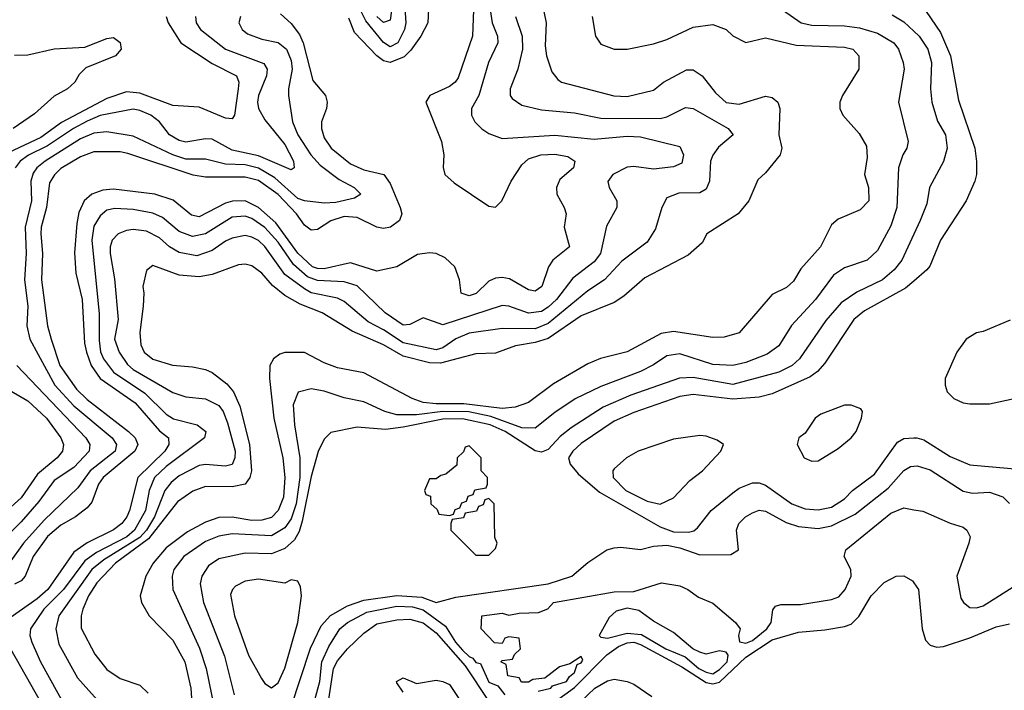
# Model space of a CAD drawing. Header units: inches. Extents: x 1793402 to 1900366, y 320852 to 470679.
# Tile 373 of 604: x 1857285 to 1860275, y 431924 to 433960. Entities that reach past the tile are written whole.
import ezdxf

# ---------------------------------------------------------------- set-up
doc = ezdxf.new("R2010")
doc.units = ezdxf.units.IN
doc.header["$MEASUREMENT"] = 0
doc.layers.add('B8453', color=7, linetype='Continuous')
doc.layers.add('B8463', color=7, linetype='Continuous')

msp = doc.modelspace()

# ---------------------------------------------------------------- linework, layer by layer
at = {"layer": 'B8453', "color": 4}
for points, elevation in [([(1858428.4, 434091.6), (1858410, 433959), (1858390, 433951.8), (1858370, 433969.7)], 308), ([(1858864.4, 434044.4), (1858883.7, 433950), (1858881.1, 433881.1), (1858884.4, 433850), (1858901.3, 433801.3), (1858918.8, 433778.8), (1858930.4, 433770.4), (1859088.9, 433728.9), (1859130, 433726.7), (1859210, 433746), (1859239.5, 433770), (1859310, 433808), (1859330, 433807.7), (1859357.3, 433790), (1859397.7, 433737.7), (1859430, 433708.4), (1859470, 433703.1), (1859550, 433727.3), (1859570, 433724), (1859586.8, 433710), (1859592.7, 433690), (1859590.4, 433610), (1859599.1, 433570), (1859594, 433550), (1859550, 433495.3), (1859526.4, 433473.6), (1859498.8, 433410), (1859466.8, 433370), (1859371.3, 433310), (1859357.5, 433282.5), (1859314.6, 433245.4), (1859183.4, 433176.6), (1859119.5, 433120.5), (1859090, 433100.9), (1858990, 433060.4), (1858890, 432992.1), (1858850, 432979.3), (1858790.2, 432969.8), (1858730, 432947.8), (1858670, 432945.6), (1858562.8, 432917.2), (1858530, 432917.8), (1858450, 432938.7), (1858390, 432973.1), (1858294.5, 433014.5), (1858203.7, 433070), (1858136.5, 433096.5), (1858090, 433122.4), (1858053, 433153), (1858020.9, 433190), (1857990, 433212.3), (1857970, 433218), (1857950, 433215.1), (1857870, 433186.6), (1857830, 433179.6), (1857770, 433184.5), (1857690, 433213.2), (1857670, 433198), (1857658.8, 433150), (1857662.8, 433130), (1857660.7, 433090), (1857650.5, 433010), (1857652.8, 432972.8), (1857663, 432950), (1857690, 432928.7), (1857749.4, 432910.6), (1857810, 432906), (1857850, 432897.6), (1857870, 432888.4), (1857914.4, 432854.4), (1857934.9, 432830), (1857953.8, 432786.2), (1857983.6, 432670), (1857989, 432590), (1857984.2, 432570), (1857970, 432549.7), (1857930, 432541.1), (1857850, 432542), (1857811.4, 432528.6), (1857764.1, 432495.9), (1857676.2, 432383.8), (1857576.5, 432310), (1857519.5, 432250), (1857494.6, 432210), (1857477.4, 432170), (1857472, 432150), (1857472.3, 432112.3), (1857513.8, 432033.8), (1857550, 431987.3), (1857590, 431959.1), (1857650, 431939.1), (1857675.3, 431915.3)], 336), ([(1858663.2, 433990), (1858660.3, 433910), (1858616.5, 433783.5), (1858607.3, 433770), (1858590, 433757), (1858531, 433730), (1858518.8, 433710), (1858565.5, 433590), (1858573.4, 433550), (1858570.7, 433510.7), (1858576, 433490), (1858604.1, 433464.1), (1858710, 433393.4), (1858730, 433390.7), (1858749.3, 433410), (1858777.6, 433470), (1858810, 433519.1), (1858830, 433537.6), (1858868, 433550), (1858910, 433551.8), (1858950, 433544.9), (1858970.8, 433530), (1858966.8, 433510), (1858925.7, 433474.3), (1858915.5, 433450), (1858916.3, 433430), (1858938.8, 433390), (1858944.9, 433370), (1858938, 433330), (1858954.8, 433270), (1858904, 433230), (1858890.7, 433210), (1858870.5, 433150), (1858850, 433136), (1858830, 433139.5), (1858772.7, 433172.7), (1858750, 433176.9), (1858730, 433174.7), (1858710, 433165.6), (1858671.4, 433128.6), (1858650, 433121.6), (1858626, 433130), (1858620.5, 433170), (1858606.6, 433210), (1858577.3, 433237.3), (1858550, 433249.7), (1858530, 433252.3), (1858493.5, 433246.5), (1858430, 433209.2), (1858370, 433196.2), (1858290, 433221.3), (1858210, 433203.8), (1858190, 433204.1), (1858174.5, 433210), (1858130, 433251.1), (1858063.1, 433343.1), (1858010, 433389.8), (1857970, 433409.8), (1857931.2, 433408.8), (1857910, 433402.7), (1857830, 433361.1), (1857806.6, 433366.6), (1857751.8, 433411.8), (1857695.3, 433430), (1857570, 433445.7), (1857537.5, 433442.5), (1857504.9, 433430), (1857481.6, 433410), (1857465.4, 433374.6), (1857458.5, 433341.5), (1857451.7, 433251.7), (1857456, 433190), (1857474.7, 433110), (1857482.5, 432977.5), (1857487.9, 432950), (1857502.4, 432910), (1857530, 432870.3), (1857636.2, 432796.2), (1857710, 432712), (1857737.1, 432690), (1857738.7, 432670), (1857726.3, 432650), (1857644.4, 432570), (1857618.3, 432470), (1857610.3, 432450), (1857595.3, 432430), (1857570, 432411.1), (1857490, 432371), (1857450, 432342.6), (1857371.3, 432230), (1857338.8, 432201.2), (1857256.3, 432143.7)], 324), ([(1858713.4, 433990), (1858720.3, 433950), (1858736.4, 433910), (1858737.1, 433890), (1858708.4, 433830), (1858679.3, 433730), (1858657.3, 433690), (1858657.3, 433670), (1858667.3, 433650), (1858688.5, 433628.5), (1858710, 433614.8), (1858750, 433598.8), (1858910, 433608.9), (1859030, 433597), (1859130, 433606.4), (1859170, 433603.8), (1859290, 433574.8), (1859300.7, 433550), (1859295.5, 433524.5), (1859270, 433513.2), (1859210, 433505.6), (1859150, 433514), (1859130, 433512), (1859086, 433490), (1859071.1, 433468.9), (1859074.8, 433450), (1859098.8, 433410), (1859098.8, 433390), (1859066.6, 433333.4), (1859048.5, 433250), (1859030, 433225.1), (1858964.7, 433175.3), (1858914.9, 433110), (1858890, 433086.9), (1858870, 433074), (1858830, 433068.4), (1858770, 433089.6), (1858750, 433092), (1858570, 433033.6), (1858510, 433055.1), (1858470, 433034.5), (1858450, 433032), (1858395.1, 433070), (1858310, 433151.5), (1858270, 433164.4), (1858190, 433167.9), (1858159.4, 433179.4), (1858116.6, 433216.6), (1858070, 433284), (1858030, 433328.5), (1857990, 433356.8), (1857970, 433363.5), (1857930, 433360.4), (1857850, 433309.7), (1857810, 433301.3), (1857770, 433316.9), (1857719.3, 433359.3), (1857690, 433372.8), (1857630, 433384), (1857573.8, 433386.2), (1857550, 433381.6), (1857530, 433364.5), (1857510, 433332.7), (1857504, 433290), (1857526.8, 433066.8), (1857526.3, 432986.3), (1857531.2, 432951.2), (1857540.2, 432930), (1857570.3, 432890), (1857665.7, 432825.7), (1857730, 432762), (1857751.9, 432748.1), (1857824.7, 432730), (1857850.7, 432709.3), (1857846, 432690), (1857730, 432603.5), (1857694.6, 432570), (1857678, 432530), (1857666.9, 432470), (1857634.4, 432410), (1857610.2, 432390), (1857518.4, 432341.6), (1857483.5, 432316.5), (1857418.5, 432230), (1857358.3, 432170), (1857318.4, 432110), (1857316.4, 432090), (1857322.4, 432070), (1857348.7, 432010), (1857427.8, 431867.8)], 328), ([(1859601, 433990), (1859658, 433950), (1859690, 433943.1), (1859790, 433941.1), (1859835.4, 433935.4), (1859890, 433919.5), (1859939.1, 433890), (1859953, 433870), (1859967.7, 433830), (1859970.5, 433809.5), (1859953.4, 433710), (1859982.8, 433590), (1859978.8, 433570), (1859966.8, 433550), (1859953.4, 433510), (1859948.2, 433390), (1859930, 433334), (1859890, 433259), (1859858, 433230), (1859790, 433206.6), (1859755.8, 433184.2), (1859701.6, 433110), (1859628.5, 433031.5), (1859590.3, 432969.7), (1859555.2, 432944.8), (1859490, 432918.9), (1859450, 432909.7), (1859390, 432913), (1859290, 432945.4), (1859250, 432939.7), (1859210, 432911.6), (1859170, 432891.5), (1859050, 432846.3), (1858971.7, 432808.3), (1858910, 432767.3), (1858850, 432719.6), (1858810, 432720.9), (1858715.5, 432755.5), (1858648.9, 432768.9), (1858570, 432770.4), (1858490, 432760.2), (1858430, 432759.8), (1858394, 432770), (1858330, 432799.6), (1858270, 432812), (1858210, 432832), (1858170, 432839.3), (1858130.7, 432829.3), (1858115.5, 432790), (1858119.5, 432730), (1858135.6, 432630), (1858136, 432570), (1858125.2, 432490), (1858110, 432444.2), (1858090, 432417.4), (1858050, 432392.4), (1857930, 432398.3), (1857890, 432391.2), (1857850, 432375.8), (1857783.8, 432330), (1857753, 432290), (1857748.2, 432270), (1857750.4, 432230), (1857831.3, 432051.3), (1857851.8, 431990), (1857892, 431792)], 348), ([(1858526.6, 433993.4), (1858524.4, 433950), (1858503.1, 433910), (1858473, 433867), (1858452.6, 433847.4), (1858410, 433829.8), (1858390, 433834.8), (1858369.6, 433850), (1858301.6, 433921.6), (1858284.5, 433964.5)], 316), ([(1858454, 434010), (1858457.7, 433950), (1858453.8, 433930), (1858433.1, 433890), (1858410, 433877.4), (1858390, 433891.1), (1858336.3, 433956.3), (1858322.9, 433982.9)], 312), ([(1857730.3, 433970), (1857736.5, 433950), (1857774.4, 433890), (1857870, 433827), (1857944, 433790), (1857950.3, 433770.3), (1857948.5, 433750), (1857937.3, 433670), (1857930, 433659), (1857910, 433660.9), (1857830, 433694), (1857750, 433699.6), (1857650, 433736.8), (1857610, 433741), (1857550, 433720.4), (1857412.6, 433647.4), (1857350, 433602), (1857250, 433556.1)], 304), ([(1857955.5, 433970), (1857950.6, 433950), (1857960.7, 433930), (1857977, 433917), (1858020.5, 433900.5), (1858070, 433890.4), (1858095.8, 433870), (1858110, 433836), (1858112.7, 433810), (1858101.6, 433750), (1858102, 433730), (1858114, 433650), (1858130.3, 433610), (1858169.3, 433549.3), (1858198, 433518), (1858254.9, 433474.9), (1858301, 433450), (1858321, 433430), (1858302, 433418), (1858245.3, 433405.3), (1858210, 433402.4), (1858150, 433409.7), (1858130, 433417.3), (1858059.6, 433479.6), (1858010, 433508.9), (1857970, 433518.9), (1857910, 433521.4), (1857850, 433536.4), (1857790, 433536.4), (1857749.9, 433549.9), (1857630, 433606.6), (1857550, 433619.7), (1857510, 433615.1), (1857470, 433598.5), (1857362.4, 433530), (1857337.6, 433510), (1857326.3, 433493.7), (1857319.6, 433470), (1857320.9, 433410), (1857302, 433330), (1857304.9, 433250), (1857300.2, 433170), (1857310.3, 433090), (1857307, 433030), (1857315.8, 432990), (1857391.8, 432850), (1857450, 432787.2), (1857566.4, 432690), (1857579.5, 432670), (1857575.3, 432650), (1857499.6, 432590), (1857461.5, 432538.5), (1857359.3, 432440.7), (1857297, 432370), (1857253, 432310)], 312), ([(1858077.5, 433977.5), (1858110, 433948.2), (1858135.2, 433915.2), (1858146.3, 433890), (1858175.8, 433775.8), (1858213.4, 433730), (1858219.1, 433710), (1858217.3, 433690), (1858202, 433650), (1858202, 433630), (1858210, 433601), (1858230.7, 433570), (1858290, 433522.4), (1858330, 433503.7), (1858390.7, 433490), (1858410, 433462.8), (1858440.4, 433390), (1858445.5, 433370), (1858438, 433350), (1858410.8, 433330), (1858390, 433326.3), (1858370, 433329.6), (1858310, 433359.8), (1858270, 433362.7), (1858230, 433349.7), (1858190, 433322.6), (1858170, 433320.5), (1858150, 433335.6), (1858126.2, 433370), (1858070, 433428.7), (1858010, 433471.7), (1857970, 433482.2), (1857850, 433482.3), (1857811.7, 433488.3), (1857613.9, 433553.9), (1857590, 433558.3), (1857510, 433558.9), (1857470, 433543.1), (1857410, 433508), (1857391.1, 433488.9), (1857375.8, 433464.2), (1857366.7, 433390), (1857350.3, 433330), (1857349.1, 433310), (1857354.9, 433250), (1857351.5, 433170), (1857370.3, 433030), (1857380.9, 432990), (1857407.7, 432910), (1857458.3, 432838.3), (1857490, 432806.5), (1857616, 432710), (1857636.1, 432690), (1857644, 432670), (1857635.2, 432650), (1857538.7, 432570), (1857524.9, 432550), (1857504.7, 432495.3), (1857490, 432477.6), (1857454.9, 432450), (1857410, 432425.4), (1857369.5, 432390.5), (1857326.3, 432330), (1857301.7, 432270), (1857290, 432256.3), (1857270, 432246.4)], 316), ([(1857818.8, 433970), (1857820.7, 433950), (1857834.8, 433930), (1857910, 433870.4), (1858026.6, 433826.6), (1858036.3, 433810), (1858034.9, 433790), (1858010.4, 433730), (1858007, 433710), (1858010.4, 433690), (1858030, 433656.3), (1858090, 433580.5), (1858116.4, 433530), (1858118.8, 433510), (1858110, 433503.7), (1858010, 433546.8), (1857930, 433563.5), (1857870, 433596.9), (1857850, 433598.7), (1857790, 433588.2), (1857770, 433593), (1857740.7, 433610), (1857709.5, 433650), (1857683.7, 433670), (1857650, 433684.7), (1857630, 433687.8), (1857530, 433668.6), (1857490, 433651.6), (1857448.7, 433630), (1857370, 433576.5), (1857311.8, 433548.2), (1857286.7, 433530), (1857271.8, 433510)], 308), ([(1858790.4, 433970), (1858810.4, 433910), (1858812.2, 433870), (1858798, 433810), (1858774, 433750), (1858774.8, 433730), (1858780.5, 433720.5), (1858810, 433700.7), (1858870, 433686), (1858970, 433677.1), (1859050, 433661.3), (1859230, 433660.4), (1859250, 433665.5), (1859306.8, 433693.2), (1859330, 433690.5), (1859436, 433630), (1859451.3, 433610), (1859407.2, 433572.8), (1859390, 433549), (1859382.4, 433530), (1859379.3, 433470), (1859370, 433445.2), (1859350, 433434), (1859286.9, 433433.1), (1859250, 433419), (1859234.8, 433390), (1859215.2, 433324.8), (1859190, 433284), (1859113.3, 433226.7), (1859060.5, 433170), (1859010, 433136.9), (1858890, 433037.6), (1858850, 433021.4), (1858750, 433022), (1858650, 433008.3), (1858610, 432991.1), (1858570, 432963.9), (1858550, 432957.6), (1858450, 432978.8), (1858390, 433018.7), (1858343, 433043), (1858270, 433104.7), (1858250, 433114), (1858170, 433130.9), (1858150, 433142.3), (1858090, 433186.6), (1858030, 433271.3), (1858010, 433289.7), (1857990, 433299.7), (1857970, 433304.2), (1857930, 433296.9), (1857910, 433287.8), (1857870, 433258.9), (1857822.8, 433242.8), (1857770, 433252.6), (1857740.7, 433270), (1857710, 433298), (1857670, 433318), (1857630, 433322.4), (1857610, 433319.6), (1857584, 433310), (1857566.4, 433290), (1857560.3, 433270), (1857560.3, 433250), (1857573, 433173), (1857584.2, 433050), (1857573.4, 432990), (1857587.2, 432950), (1857613.1, 432913.1), (1857630, 432898), (1857750, 432828.2), (1857790, 432814.9), (1857850, 432808.4), (1857890, 432788), (1857903.1, 432770), (1857915.9, 432735.9), (1857939.6, 432650), (1857938.7, 432630), (1857930, 432609.6), (1857910, 432604.2), (1857850, 432609.6), (1857830, 432606), (1857770, 432574.7), (1857745.5, 432554.5), (1857726.3, 432530), (1857695, 432450), (1857670.1, 432410), (1857650, 432387.9), (1857540.5, 432319.5), (1857504.4, 432290), (1857404.2, 432150), (1857395.3, 432110), (1857403.8, 432063.8), (1857461.1, 431961.1), (1857530, 431884.9)], 332), ([(1859023.8, 433970), (1859033.4, 433910), (1859050, 433885.5), (1859090, 433870.5), (1859130, 433870.5), (1859210, 433886.4), (1859250, 433899.5), (1859330, 433937.6), (1859390, 433944.9), (1859430, 433930.7), (1859450.5, 433910.5), (1859490, 433890.7), (1859550, 433904.4), (1859642.5, 433882.5), (1859790, 433876.4), (1859814.8, 433870), (1859833.4, 433850), (1859833.4, 433810), (1859783, 433730), (1859775.5, 433710), (1859775.5, 433690), (1859784.9, 433670), (1859834.2, 433614.2), (1859856.4, 433576.4), (1859858.8, 433541.2), (1859850.5, 433490), (1859862.4, 433450), (1859863.8, 433410), (1859836.9, 433383.1), (1859770, 433354.5), (1859750, 433337.2), (1859716.3, 433270), (1859656.7, 433203.3), (1859634.2, 433165.8), (1859613.7, 433146.3), (1859570, 433125.2), (1859470, 433008.7), (1859424, 432996), (1859390, 432994.5), (1859270, 433013.3), (1859233.3, 433006.7), (1859130, 432951.5), (1859048.6, 432931.4), (1859010, 432915.1), (1858906.1, 432853.9), (1858830, 432798), (1858790, 432782.9), (1858750, 432779.7), (1858633.8, 432793.8), (1858550, 432793.1), (1858510, 432797.4), (1858477.2, 432810), (1858330, 432887.8), (1858250, 432902.4), (1858210, 432917.6), (1858150, 432949.5), (1858090.5, 432949.5), (1858075.5, 432944.5), (1858056, 432930), (1858044.9, 432910), (1858043.7, 432870), (1858056.9, 432750), (1858084, 432630), (1858090.3, 432570), (1858086, 432510), (1858070.3, 432470), (1858050, 432448.3), (1858020.2, 432439.8), (1857990, 432439.3), (1857930, 432449.8), (1857890, 432448.4), (1857850, 432434), (1857794.8, 432405.2), (1857730, 432356.3), (1857690.3, 432310), (1857668.7, 432270), (1857650.7, 432210), (1857654.8, 432190), (1857678.8, 432150), (1857750, 432076.3), (1857787, 432010), (1857804.6, 431930), (1857808.7, 431870)], 344), ([(1859934.7, 433974.7), (1859970, 433953), (1860000, 433925.2)], 352), ([(1857270, 433852.4), (1857310, 433853.1), (1857390, 433871.7), (1857483.3, 433876.7), (1857550, 433902.8), (1857570, 433906), (1857590.4, 433890.4), (1857593.4, 433870), (1857576, 433850), (1857485.8, 433814.2), (1857466, 433794), (1857452.7, 433770), (1857430.4, 433750), (1857390, 433728.2), (1857330, 433674), (1857266, 433630)], 296), ([(1860000, 433308.8), (1859963.1, 433230), (1859939.9, 433200.1), (1859904.9, 433170), (1859826.9, 433133.1), (1859779.3, 433100.7), (1859733, 433047), (1859652.7, 432930), (1859630.2, 432909.8), (1859590, 432889.7), (1859450, 432852.3), (1859330, 432873.7), (1859288.8, 432871.2), (1859140.4, 432819.6), (1859056.7, 432783.3), (1858959.4, 432720.6), (1858925.9, 432694.1), (1858890, 432655.1), (1858870, 432647), (1858850, 432651.2), (1858758.9, 432710), (1858713.6, 432730), (1858630, 432748.1), (1858570, 432747.4), (1858450, 432722.5), (1858396, 432716), (1858310, 432722.9), (1858230, 432706), (1858210, 432686), (1858191.5, 432648.5), (1858170, 432573.2), (1858143, 432437), (1858133.9, 432406.1), (1858119.3, 432380.7), (1858090, 432354.7), (1858050, 432338.3), (1857970, 432340.5), (1857890, 432322.9), (1857858.3, 432301.7), (1857838, 432270), (1857833, 432247), (1857843.1, 432190), (1857907.4, 432027.4), (1857936.4, 431910)], 352), ([(1860000, 433166.3), (1859974.9, 433145.1), (1859850, 433075.6), (1859818, 433050), (1859730, 432917), (1859707.9, 432892.1), (1859684.8, 432875.2), (1859570, 432824), (1859530, 432814), (1859450, 432807.7), (1859330, 432821.7), (1859290, 432816), (1859150, 432766.9), (1859090, 432741.1), (1858990, 432673.3), (1858964.4, 432650), (1858952, 432630), (1858956.9, 432610), (1858981, 432580.9), (1859045.8, 432525.7), (1859230, 432419.8), (1859270, 432405.2), (1859316.3, 432403.7), (1859332.1, 432407.9), (1859343.3, 432416.7), (1859385.1, 432470), (1859450, 432523.1), (1859470, 432537), (1859510, 432553.4), (1859530, 432553.4), (1859550, 432546.7), (1859630, 432490.3), (1859670, 432474.6), (1859710, 432471.7), (1859750, 432479.5), (1859790, 432505.3), (1859814, 432530), (1859880.4, 432579.6), (1859950, 432677.1), (1859970, 432688.2), (1860000, 432689.9)], 356), ([(1857277.1, 432910), (1857486.7, 432690), (1857498.4, 432670), (1857496.4, 432650), (1857450, 432600.5), (1857390, 432560.5), (1857343.4, 432496.6), (1857290, 432435.1), (1857202.4, 432350)], 308), ([(1857242.2, 432842.2), (1857310, 432803.1), (1857367, 432750), (1857410.4, 432690), (1857418.4, 432670), (1857414.9, 432650), (1857399.3, 432630), (1857339.7, 432580.3), (1857290, 432507.8), (1857238.4, 432461.6)], 304), ([(1858108.2, 431870), (1858168.5, 432051.5), (1858200.8, 432119.2), (1858228.8, 432151.2), (1858280.3, 432179.7), (1858330, 432196.9), (1858430, 432211.4), (1858506.8, 432206.8), (1858550, 432190.5), (1858610, 432206), (1858890, 432246.7), (1858962, 432270), (1859010, 432311.3), (1859068, 432350), (1859090, 432356), (1859110, 432358), (1859170, 432351), (1859210, 432361), (1859250, 432364), (1859290, 432356.4), (1859350, 432334.9), (1859444, 432336), (1859468, 432350), (1859461.2, 432410), (1859469.2, 432430), (1859489, 432450), (1859510, 432462.8), (1859530, 432470.5), (1859550, 432467.3), (1859612.7, 432432.7), (1859650, 432421.1), (1859710, 432414.6), (1859750, 432422.6), (1859821.5, 432458.5), (1859922.4, 432537.6), (1859970, 432590.7), (1859990, 432603), (1860000, 432604.3)], 352), ([(1858859, 431921), (1858898, 431930), (1858903.1, 431936.9), (1858945.2, 431950), (1858954.3, 431965.7), (1858970, 431978), (1858978, 432002), (1858990, 432006.8), (1858995.3, 432015.3), (1858990, 432026), (1858956, 432004), (1858924.7, 431995.3), (1858879.6, 431960.4), (1858843.6, 431956.4), (1858830, 431948), (1858808.4, 431948.4), (1858802, 431962), (1858767.3, 431967.3), (1858762, 432002), (1858746, 432010), (1858750, 432014), (1858782, 432018), (1858787.3, 432032.7), (1858806, 432050), (1858802, 432082), (1858770, 432086), (1858758, 432082), (1858750, 432066), (1858727.3, 432067.3), (1858686, 432110), (1858688, 432150), (1858750, 432158), (1858770, 432152), (1858802, 432158), (1858860.4, 432159.6), (1858888.7, 432171.3), (1858906, 432190), (1859090, 432223), (1859150, 432224), (1859234, 432250), (1859290, 432240.4), (1859313.4, 432230), (1859346.7, 432206.7), (1859390, 432188), (1859458.8, 432130), (1859473, 432110), (1859467.3, 432090), (1859470.7, 432070.7), (1859490, 432066.5), (1859510, 432075.3), (1859553.5, 432110), (1859566.9, 432130), (1859572, 432168), (1859580.5, 432179.5), (1859596.2, 432183.8), (1859656.3, 432183.7), (1859750, 432199.3), (1859772.4, 432207.6), (1859791.8, 432230), (1859809.3, 432270), (1859809.2, 432290), (1859788.7, 432330), (1859794, 432350), (1859930, 432462), (1859970, 432477.3), (1860000, 432472)], 348), ([(1858910.9, 431890), (1858970, 431932.3), (1859068.3, 432031.7), (1859103.4, 432056.6), (1859130, 432067.9), (1859150, 432069.4), (1859170, 432062.7), (1859295.2, 431995.2), (1859370, 431947.1), (1859390, 431943.1), (1859410, 431948.1), (1859490, 432024.7), (1859570, 432076.5), (1859650, 432100.5), (1859730, 432107.7), (1859790, 432117.1), (1859810, 432124.9), (1859832.7, 432147.3), (1859870, 432210.8), (1859910, 432251.3), (1859946, 432270), (1859970, 432271), (1859995.9, 432255.9), (1860000, 432250)], 344), ([(1858169.7, 431850), (1858196.5, 431950), (1858203.1, 432010), (1858223.6, 432056.4), (1858257, 432110), (1858280.9, 432130), (1858339.1, 432160.9), (1858430, 432179.4), (1858477.6, 432177.6), (1858510, 432168.4), (1858578.4, 432118.4), (1858608.3, 432070), (1858630, 432046), (1858650, 432026), (1858661.3, 432021.3), (1858670, 432008.4), (1858684.9, 432004.9), (1858710, 431948), (1858736.9, 431936.9), (1858758, 431910)], 348), ([(1858223.1, 431890), (1858238.5, 431990), (1858250, 432012.7), (1858280.5, 432050), (1858330, 432097), (1858370, 432125.7), (1858430, 432137.4), (1858470, 432139.6), (1858510, 432128.9), (1858550, 432098.2), (1858637.6, 431997.6), (1858710, 431889.3)], 344), ([(1857257, 432050), (1857349, 431889)], 324), ([(1858450, 431918), (1858430, 431946), (1858429.4, 431950.6), (1858450, 431961), (1858490, 431944.7), (1858550, 431954), (1858570, 431950.7), (1858590, 431941), (1858618.5, 431898.5)], 336), ([(1858988.6, 431890), (1859031.8, 431930), (1859070, 431952), (1859090, 431957.1), (1859130, 431950.5), (1859150, 431942), (1859204.5, 431904.5)], 336)]:
    msp.add_lwpolyline(points, dxfattribs=dict(at, elevation=elevation))
for points, elevation in [([(1859790, 432789.3), (1859718, 432762), (1859700.7, 432750), (1859670, 432704), (1859651.3, 432690), (1859646, 432670), (1859667.3, 432630), (1859690, 432619.1), (1859710, 432620.5), (1859770, 432658), (1859810, 432690.7), (1859824.5, 432710), (1859840.9, 432750), (1859844, 432770), (1859838.6, 432778.6), (1859810, 432789.2)], 364), ([(1859350, 432697), (1859270, 432686.6), (1859162.8, 432650), (1859127.3, 432630), (1859090, 432596), (1859086, 432590), (1859087, 432570), (1859125.5, 432530), (1859190, 432497.7), (1859230, 432489), (1859270, 432508.4), (1859319.7, 432560.3), (1859358, 432590), (1859414, 432650), (1859422, 432670), (1859403.2, 432683.2), (1859370, 432695.1)], 364), ([(1858650, 432666), (1858638, 432662), (1858632.7, 432647.3), (1858614, 432630), (1858612.7, 432607.3), (1858579.6, 432580.4), (1858563.6, 432576.4), (1858550, 432566), (1858530, 432566), (1858514, 432530), (1858518, 432518), (1858532.7, 432512.7), (1858534, 432490), (1858552.7, 432472.7), (1858558, 432458), (1858590, 432454), (1858602, 432458), (1858607.3, 432472.7), (1858622, 432478), (1858627.3, 432492.7), (1858642, 432498), (1858647.3, 432512.7), (1858662, 432518), (1858667.3, 432532.7), (1858702, 432538), (1858706, 432550), (1858706, 432570), (1858686, 432590), (1858686, 432630)], 356), ([(1858710, 432506), (1858698, 432502), (1858692.7, 432487.3), (1858678, 432482), (1858672.7, 432467.3), (1858638, 432462), (1858632.7, 432447.3), (1858598, 432442), (1858594, 432430), (1858594, 432410), (1858670, 432334), (1858710, 432334), (1858730, 432354), (1858735.3, 432370), (1858728, 432388), (1858726, 432490)], 356), ([(1858010, 432260.9), (1857970, 432255.1), (1857940.5, 432239.5), (1857931, 432230), (1857925.5, 432214.5), (1857937.1, 432150), (1857980.4, 432030), (1858019.9, 431959.9), (1858030, 431944.7), (1858050, 431931), (1858070, 431946), (1858090, 431991.3), (1858129.6, 432130), (1858140.9, 432210), (1858138, 432238), (1858130, 432255.3), (1858110, 432259), (1858090, 432249.2)], 356), ([(1859130, 432173.2), (1859095.9, 432164.1), (1859075.5, 432144.5), (1859044.7, 432090), (1859050, 432084.7), (1859070, 432081.6), (1859130, 432096.9), (1859173.1, 432093.1), (1859246.7, 432050), (1859305.6, 432025.6), (1859347.6, 431990), (1859370, 431978.9), (1859390, 431974), (1859410, 431986.5), (1859433.3, 432010), (1859436.2, 432030), (1859430, 432039.3), (1859410, 432043.7), (1859370, 432033.2), (1859350, 432039.3), (1859329.5, 432049.5), (1859270, 432099.3), (1859210, 432133.2), (1859165.6, 432165.6)], 348)]:
    msp.add_lwpolyline(points, close=True, dxfattribs=dict(at, elevation=elevation))
at = {"layer": 'B8463', "color": 4}
for points, elevation in [([(1860000, 434133), (1860002.8, 434130), (1860011.1, 434108.9), (1860006, 434070), (1860007.3, 434030), (1860081.1, 433921.1), (1860111.8, 433850), (1860135.6, 433715.6), (1860185.3, 433570), (1860190.5, 433529.5), (1860190.5, 433490), (1860185.5, 433470), (1860158.8, 433410), (1860080.5, 433290), (1860048.5, 433211.5), (1860039.9, 433200.1), (1860000, 433166.3)], 356), ([(1860000, 433925.2), (1860016.4, 433910), (1860042.6, 433870), (1860053.7, 433830), (1860050.4, 433750), (1860054.9, 433710), (1860072.1, 433652.1), (1860096.3, 433610), (1860100.7, 433570), (1860090.5, 433529.5), (1860048, 433450), (1860039, 433401), (1860019.3, 433350), (1860000, 433308.8)], 352), ([(1860292.8, 433047.2), (1860210, 433012.7), (1860190, 433009.2), (1860158.8, 432990), (1860131, 432950), (1860094.8, 432870), (1860094.8, 432850), (1860101, 432830), (1860121, 432810), (1860150, 432796.3), (1860170, 432793.4), (1860230, 432794), (1860310, 432810.8)], 364), ([(1860000, 432689.9), (1860009.6, 432690.4), (1860030, 432683.8), (1860110, 432634), (1860170, 432608.2), (1860330, 432594.4)], 356), ([(1860000, 432604.3), (1860010, 432605.5), (1860050, 432592.7), (1860150, 432528), (1860178, 432522), (1860230, 432524.9), (1860270, 432510.7), (1860290.4, 432490.4)], 352), ([(1860000, 432472), (1860027.1, 432467.1), (1860110, 432430.8), (1860150, 432418.8), (1860161, 432410), (1860170.7, 432390), (1860166.8, 432370), (1860130.5, 432270), (1860143, 432203), (1860151, 432190), (1860170, 432174.8), (1860190, 432174), (1860210, 432180.5), (1860310, 432242.8)], 348), ([(1860000, 432250), (1860014, 432230), (1860024.9, 432110), (1860035.5, 432075.5), (1860050, 432060.7), (1860070, 432054.9), (1860090, 432056.4), (1860170, 432083.1), (1860250, 432116.4), (1860290, 432125.5)], 344)]:
    msp.add_lwpolyline(points, dxfattribs=dict(at, elevation=elevation))

doc.saveas('drawing.dxf')
